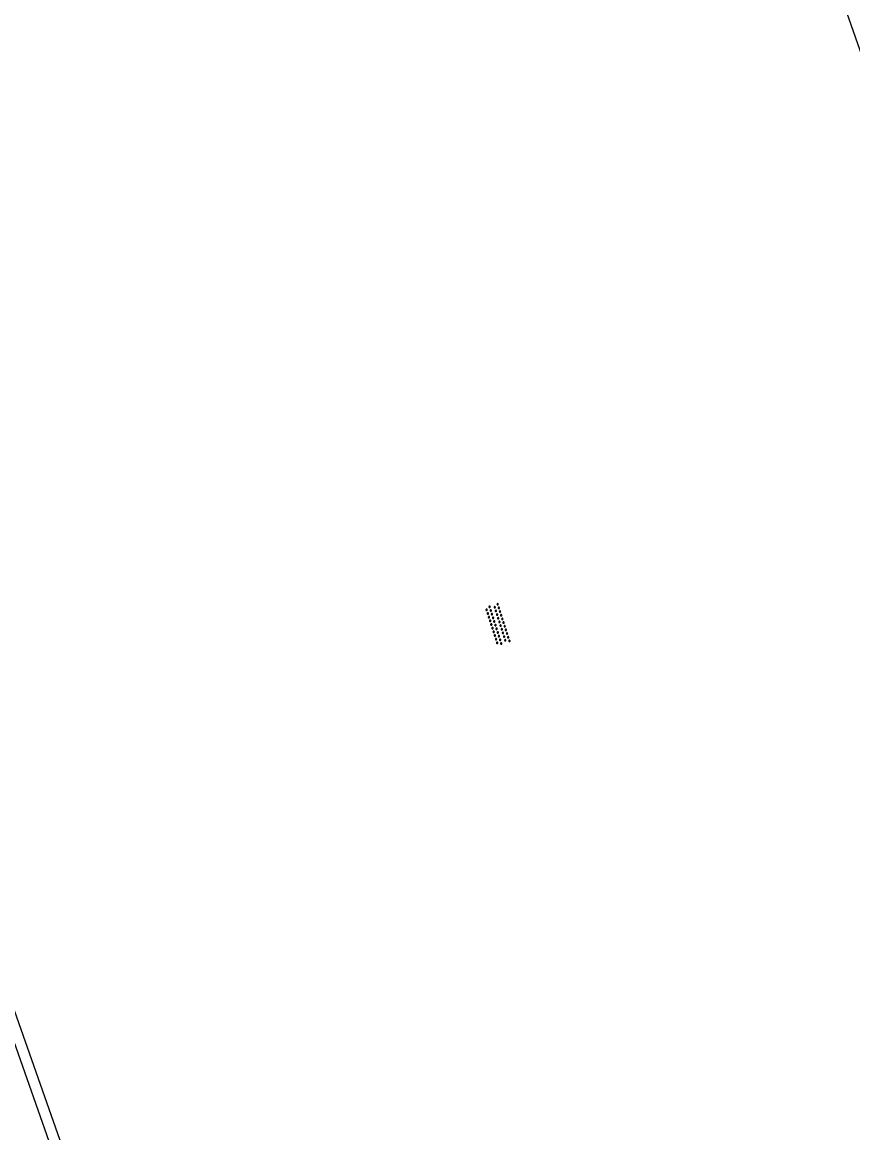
# Model space of a CAD drawing. Extents: x 135990 to 139000, y 393500 to 396000.
# Drawn here: x 136066.4 to 136109.5, y 395790 to 395847.7 of the extents above; entities that cross this region are included whole.
import ezdxf

# ---------------------------------------------------------------- set-up
doc = ezdxf.new("R2010")
doc.units = 0
for name, color, linetype in [('gg-afsc-hekwerk', 7, 'Continuous'), ('gg-knt-verharding', 7, 'Continuous'), ('gt-symb-overige verharding', 7, 'Continuous')]:
    doc.layers.add(name, color=color, linetype=linetype)

# ---------------------------------------------------------------- blocks, each defined once
blk = doc.blocks.new('gt0-OVH')
at = {"layer": 'gt-symb-overige verharding'}
for points in [[(-0.972, 0.298), (-0.967, 0.308), (-0.965, 0.319), (-0.966, 0.33), (-0.971, 0.34), (-0.978, 0.348), (-0.988, 0.353), (-0.999, 0.355), (-1.01, 0.354), (-1.02, 0.349), (-1.028, 0.342), (-1.033, 0.332), (-1.035, 0.321), (-1.034, 0.31), (-1.029, 0.3), (-1.022, 0.292), (-1.012, 0.287), (-1.001, 0.285), (-0.99, 0.286), (-0.98, 0.291)], [(-0.872, 0.106), (-0.867, 0.116), (-0.865, 0.126), (-0.866, 0.137), (-0.871, 0.147), (-0.878, 0.156), (-0.888, 0.161), (-0.899, 0.163), (-0.91, 0.162), (-0.92, 0.157), (-0.928, 0.15), (-0.933, 0.14), (-0.935, 0.129), (-0.934, 0.118), (-0.929, 0.108), (-0.922, 0.1), (-0.912, 0.095), (-0.901, 0.092), (-0.89, 0.094), (-0.88, 0.098)], [(-0.772, 0.298), (-0.767, 0.308), (-0.765, 0.319), (-0.766, 0.33), (-0.771, 0.34), (-0.778, 0.348), (-0.788, 0.353), (-0.799, 0.355), (-0.81, 0.354), (-0.82, 0.349), (-0.828, 0.342), (-0.833, 0.332), (-0.835, 0.321), (-0.834, 0.31), (-0.829, 0.3), (-0.822, 0.292), (-0.812, 0.287), (-0.801, 0.285), (-0.79, 0.286), (-0.78, 0.291)], [(-0.672, 0.106), (-0.667, 0.116), (-0.665, 0.126), (-0.666, 0.137), (-0.671, 0.147), (-0.678, 0.156), (-0.688, 0.161), (-0.699, 0.163), (-0.71, 0.162), (-0.72, 0.157), (-0.728, 0.15), (-0.733, 0.14), (-0.735, 0.129), (-0.734, 0.118), (-0.729, 0.108), (-0.722, 0.1), (-0.712, 0.095), (-0.701, 0.092), (-0.69, 0.094), (-0.68, 0.098)], [(-0.572, 0.298), (-0.567, 0.308), (-0.565, 0.319), (-0.566, 0.33), (-0.571, 0.34), (-0.578, 0.348), (-0.588, 0.353), (-0.599, 0.355), (-0.61, 0.354), (-0.62, 0.349), (-0.628, 0.342), (-0.633, 0.332), (-0.635, 0.321), (-0.634, 0.31), (-0.629, 0.3), (-0.622, 0.292), (-0.612, 0.287), (-0.601, 0.285), (-0.59, 0.286), (-0.58, 0.291)], [(-0.472, 0.106), (-0.467, 0.116), (-0.465, 0.126), (-0.466, 0.137), (-0.471, 0.147), (-0.478, 0.156), (-0.488, 0.161), (-0.499, 0.163), (-0.51, 0.162), (-0.52, 0.157), (-0.528, 0.15), (-0.533, 0.14), (-0.535, 0.129), (-0.534, 0.118), (-0.529, 0.108), (-0.522, 0.1), (-0.512, 0.095), (-0.501, 0.092), (-0.49, 0.094), (-0.48, 0.098)], [(-0.372, 0.298), (-0.367, 0.308), (-0.365, 0.319), (-0.366, 0.33), (-0.371, 0.34), (-0.378, 0.348), (-0.388, 0.353), (-0.399, 0.355), (-0.41, 0.354), (-0.42, 0.349), (-0.428, 0.342), (-0.433, 0.332), (-0.435, 0.321), (-0.434, 0.31), (-0.429, 0.3), (-0.422, 0.292), (-0.412, 0.287), (-0.401, 0.285), (-0.39, 0.286), (-0.38, 0.291)], [(-0.272, 0.106), (-0.267, 0.116), (-0.265, 0.126), (-0.266, 0.137), (-0.271, 0.147), (-0.278, 0.156), (-0.288, 0.161), (-0.299, 0.163), (-0.31, 0.162), (-0.32, 0.157), (-0.328, 0.15), (-0.333, 0.14), (-0.335, 0.129), (-0.334, 0.118), (-0.329, 0.108), (-0.322, 0.1), (-0.312, 0.095), (-0.301, 0.092), (-0.29, 0.094), (-0.28, 0.098)], [(-0.172, 0.298), (-0.167, 0.308), (-0.165, 0.319), (-0.166, 0.33), (-0.171, 0.34), (-0.178, 0.348), (-0.188, 0.353), (-0.199, 0.355), (-0.21, 0.354), (-0.22, 0.349), (-0.228, 0.342), (-0.233, 0.332), (-0.235, 0.321), (-0.234, 0.31), (-0.229, 0.3), (-0.222, 0.292), (-0.212, 0.287), (-0.201, 0.285), (-0.19, 0.286), (-0.18, 0.291)], [(-0.072, 0.106), (-0.067, 0.116), (-0.065, 0.126), (-0.066, 0.137), (-0.071, 0.147), (-0.078, 0.156), (-0.088, 0.161), (-0.099, 0.163), (-0.11, 0.162), (-0.12, 0.157), (-0.128, 0.15), (-0.133, 0.14), (-0.135, 0.129), (-0.134, 0.118), (-0.129, 0.108), (-0.122, 0.1), (-0.112, 0.095), (-0.101, 0.092), (-0.09, 0.094), (-0.08, 0.098)], [(0.028, 0.298), (0.033, 0.308), (0.035, 0.319), (0.034, 0.33), (0.029, 0.34), (0.022, 0.348), (0.012, 0.353), (0.001, 0.355), (-0.01, 0.354), (-0.02, 0.349), (-0.028, 0.342), (-0.033, 0.332), (-0.035, 0.321), (-0.034, 0.31), (-0.029, 0.3), (-0.022, 0.292), (-0.012, 0.287), (-0.001, 0.285), (0.01, 0.286), (0.02, 0.291)], [(0.128, 0.106), (0.133, 0.116), (0.135, 0.126), (0.134, 0.137), (0.129, 0.147), (0.122, 0.156), (0.112, 0.161), (0.101, 0.163), (0.09, 0.162), (0.08, 0.157), (0.072, 0.15), (0.067, 0.14), (0.065, 0.129), (0.066, 0.118), (0.071, 0.108), (0.078, 0.1), (0.088, 0.095), (0.099, 0.092), (0.11, 0.094), (0.12, 0.098)], [(0.228, 0.298), (0.233, 0.308), (0.235, 0.319), (0.234, 0.33), (0.229, 0.34), (0.222, 0.348), (0.212, 0.353), (0.201, 0.355), (0.19, 0.354), (0.18, 0.349), (0.172, 0.342), (0.167, 0.332), (0.165, 0.321), (0.166, 0.31), (0.171, 0.3), (0.178, 0.292), (0.188, 0.287), (0.199, 0.285), (0.21, 0.286), (0.22, 0.291)], [(0.328, 0.106), (0.333, 0.116), (0.335, 0.126), (0.334, 0.137), (0.329, 0.147), (0.322, 0.156), (0.312, 0.161), (0.301, 0.163), (0.29, 0.162), (0.28, 0.157), (0.272, 0.15), (0.267, 0.14), (0.265, 0.129), (0.266, 0.118), (0.271, 0.108), (0.278, 0.1), (0.288, 0.095), (0.299, 0.092), (0.31, 0.094), (0.32, 0.098)], [(0.428, 0.298), (0.433, 0.308), (0.435, 0.319), (0.434, 0.33), (0.429, 0.34), (0.422, 0.348), (0.412, 0.353), (0.401, 0.355), (0.39, 0.354), (0.38, 0.349), (0.372, 0.342), (0.367, 0.332), (0.365, 0.321), (0.366, 0.31), (0.371, 0.3), (0.378, 0.292), (0.388, 0.287), (0.399, 0.285), (0.41, 0.286), (0.42, 0.291)], [(0.528, 0.106), (0.533, 0.116), (0.535, 0.126), (0.534, 0.137), (0.529, 0.147), (0.522, 0.156), (0.512, 0.161), (0.501, 0.163), (0.49, 0.162), (0.48, 0.157), (0.472, 0.15), (0.467, 0.14), (0.465, 0.129), (0.466, 0.118), (0.471, 0.108), (0.478, 0.1), (0.488, 0.095), (0.499, 0.092), (0.51, 0.094), (0.52, 0.098)], [(0.628, 0.298), (0.633, 0.308), (0.635, 0.319), (0.634, 0.33), (0.629, 0.34), (0.622, 0.348), (0.612, 0.353), (0.601, 0.355), (0.59, 0.354), (0.58, 0.349), (0.572, 0.342), (0.567, 0.332), (0.565, 0.321), (0.566, 0.31), (0.571, 0.3), (0.578, 0.292), (0.588, 0.287), (0.599, 0.285), (0.61, 0.286), (0.62, 0.291)], [(0.728, 0.106), (0.733, 0.116), (0.735, 0.126), (0.734, 0.137), (0.729, 0.147), (0.722, 0.156), (0.712, 0.161), (0.701, 0.163), (0.69, 0.162), (0.68, 0.157), (0.672, 0.15), (0.667, 0.14), (0.665, 0.129), (0.666, 0.118), (0.671, 0.108), (0.678, 0.1), (0.688, 0.095), (0.699, 0.092), (0.71, 0.094), (0.72, 0.098)], [(0.828, 0.298), (0.833, 0.308), (0.835, 0.319), (0.834, 0.33), (0.829, 0.34), (0.822, 0.348), (0.812, 0.353), (0.801, 0.355), (0.79, 0.354), (0.78, 0.349), (0.772, 0.342), (0.767, 0.332), (0.765, 0.321), (0.766, 0.31), (0.771, 0.3), (0.778, 0.292), (0.788, 0.287), (0.799, 0.285), (0.81, 0.286), (0.82, 0.291)], [(0.928, 0.106), (0.933, 0.116), (0.935, 0.126), (0.934, 0.137), (0.929, 0.147), (0.922, 0.156), (0.912, 0.161), (0.901, 0.163), (0.89, 0.162), (0.88, 0.157), (0.872, 0.15), (0.867, 0.14), (0.865, 0.129), (0.866, 0.118), (0.871, 0.108), (0.878, 0.1), (0.888, 0.095), (0.899, 0.092), (0.91, 0.094), (0.92, 0.098)], [(1.028, 0.298), (1.033, 0.308), (1.035, 0.319), (1.034, 0.33), (1.029, 0.34), (1.022, 0.348), (1.012, 0.353), (1.001, 0.355), (0.99, 0.354), (0.98, 0.349), (0.972, 0.342), (0.967, 0.332), (0.965, 0.321), (0.966, 0.31), (0.971, 0.3), (0.978, 0.292), (0.988, 0.287), (0.999, 0.285), (1.01, 0.286), (1.02, 0.291)], [(-0.972, -0.142), (-0.967, -0.132), (-0.965, -0.121), (-0.966, -0.11), (-0.971, -0.1), (-0.978, -0.092), (-0.988, -0.087), (-0.999, -0.085), (-1.01, -0.086), (-1.02, -0.091), (-1.028, -0.098), (-1.033, -0.108), (-1.035, -0.119), (-1.034, -0.13), (-1.029, -0.14), (-1.022, -0.148), (-1.012, -0.153), (-1.001, -0.155), (-0.99, -0.154), (-0.98, -0.149)], [(-0.872, -0.334), (-0.867, -0.324), (-0.865, -0.314), (-0.866, -0.303), (-0.871, -0.293), (-0.878, -0.284), (-0.888, -0.279), (-0.899, -0.277), (-0.91, -0.278), (-0.92, -0.283), (-0.928, -0.29), (-0.933, -0.3), (-0.935, -0.311), (-0.934, -0.322), (-0.929, -0.332), (-0.922, -0.34), (-0.912, -0.345), (-0.901, -0.348), (-0.89, -0.346), (-0.88, -0.342)], [(-0.772, -0.142), (-0.767, -0.132), (-0.765, -0.121), (-0.766, -0.11), (-0.771, -0.1), (-0.778, -0.092), (-0.788, -0.087), (-0.799, -0.085), (-0.81, -0.086), (-0.82, -0.091), (-0.828, -0.098), (-0.833, -0.108), (-0.835, -0.119), (-0.834, -0.13), (-0.829, -0.14), (-0.822, -0.148), (-0.812, -0.153), (-0.801, -0.155), (-0.79, -0.154), (-0.78, -0.149)], [(-0.672, -0.334), (-0.667, -0.324), (-0.665, -0.314), (-0.666, -0.303), (-0.671, -0.293), (-0.678, -0.284), (-0.688, -0.279), (-0.699, -0.277), (-0.71, -0.278), (-0.72, -0.283), (-0.728, -0.29), (-0.733, -0.3), (-0.735, -0.311), (-0.734, -0.322), (-0.729, -0.332), (-0.722, -0.34), (-0.712, -0.345), (-0.701, -0.348), (-0.69, -0.346), (-0.68, -0.342)], [(-0.572, -0.142), (-0.567, -0.132), (-0.565, -0.121), (-0.566, -0.11), (-0.571, -0.1), (-0.578, -0.092), (-0.588, -0.087), (-0.599, -0.085), (-0.61, -0.086), (-0.62, -0.091), (-0.628, -0.098), (-0.633, -0.108), (-0.635, -0.119), (-0.634, -0.13), (-0.629, -0.14), (-0.622, -0.148), (-0.612, -0.153), (-0.601, -0.155), (-0.59, -0.154), (-0.58, -0.149)], [(-0.472, -0.334), (-0.467, -0.324), (-0.465, -0.314), (-0.466, -0.303), (-0.471, -0.293), (-0.478, -0.284), (-0.488, -0.279), (-0.499, -0.277), (-0.51, -0.278), (-0.52, -0.283), (-0.528, -0.29), (-0.533, -0.3), (-0.535, -0.311), (-0.534, -0.322), (-0.529, -0.332), (-0.522, -0.34), (-0.512, -0.345), (-0.501, -0.348), (-0.49, -0.346), (-0.48, -0.342)], [(-0.372, -0.142), (-0.367, -0.132), (-0.365, -0.121), (-0.366, -0.11), (-0.371, -0.1), (-0.378, -0.092), (-0.388, -0.087), (-0.399, -0.085), (-0.41, -0.086), (-0.42, -0.091), (-0.428, -0.098), (-0.433, -0.108), (-0.435, -0.119), (-0.434, -0.13), (-0.429, -0.14), (-0.422, -0.148), (-0.412, -0.153), (-0.401, -0.155), (-0.39, -0.154), (-0.38, -0.149)], [(-0.272, -0.334), (-0.267, -0.324), (-0.265, -0.314), (-0.266, -0.303), (-0.271, -0.293), (-0.278, -0.284), (-0.288, -0.279), (-0.299, -0.277), (-0.31, -0.278), (-0.32, -0.283), (-0.328, -0.29), (-0.333, -0.3), (-0.335, -0.311), (-0.334, -0.322), (-0.329, -0.332), (-0.322, -0.34), (-0.312, -0.345), (-0.301, -0.348), (-0.29, -0.346), (-0.28, -0.342)], [(-0.172, -0.142), (-0.167, -0.132), (-0.165, -0.121), (-0.166, -0.11), (-0.171, -0.1), (-0.178, -0.092), (-0.188, -0.087), (-0.199, -0.085), (-0.21, -0.086), (-0.22, -0.091), (-0.228, -0.098), (-0.233, -0.108), (-0.235, -0.119), (-0.234, -0.13), (-0.229, -0.14), (-0.222, -0.148), (-0.212, -0.153), (-0.201, -0.155), (-0.19, -0.154), (-0.18, -0.149)], [(-0.072, -0.334), (-0.067, -0.324), (-0.065, -0.314), (-0.066, -0.303), (-0.071, -0.293), (-0.078, -0.284), (-0.088, -0.279), (-0.099, -0.277), (-0.11, -0.278), (-0.12, -0.283), (-0.128, -0.29), (-0.133, -0.3), (-0.135, -0.311), (-0.134, -0.322), (-0.129, -0.332), (-0.122, -0.34), (-0.112, -0.345), (-0.101, -0.348), (-0.09, -0.346), (-0.08, -0.342)], [(0.028, -0.142), (0.033, -0.132), (0.035, -0.121), (0.034, -0.11), (0.029, -0.1), (0.022, -0.092), (0.012, -0.087), (0.001, -0.085), (-0.01, -0.086), (-0.02, -0.091), (-0.028, -0.098), (-0.033, -0.108), (-0.035, -0.119), (-0.034, -0.13), (-0.029, -0.14), (-0.022, -0.148), (-0.012, -0.153), (-0.001, -0.155), (0.01, -0.154), (0.02, -0.149)], [(0.128, -0.334), (0.133, -0.324), (0.135, -0.314), (0.134, -0.303), (0.129, -0.293), (0.122, -0.284), (0.112, -0.279), (0.101, -0.277), (0.09, -0.278), (0.08, -0.283), (0.072, -0.29), (0.067, -0.3), (0.065, -0.311), (0.066, -0.322), (0.071, -0.332), (0.078, -0.34), (0.088, -0.345), (0.099, -0.348), (0.11, -0.346), (0.12, -0.342)], [(0.228, -0.142), (0.233, -0.132), (0.235, -0.121), (0.234, -0.11), (0.229, -0.1), (0.222, -0.092), (0.212, -0.087), (0.201, -0.085), (0.19, -0.086), (0.18, -0.091), (0.172, -0.098), (0.167, -0.108), (0.165, -0.119), (0.166, -0.13), (0.171, -0.14), (0.178, -0.148), (0.188, -0.153), (0.199, -0.155), (0.21, -0.154), (0.22, -0.149)], [(0.328, -0.334), (0.333, -0.324), (0.335, -0.314), (0.334, -0.303), (0.329, -0.293), (0.322, -0.284), (0.312, -0.279), (0.301, -0.277), (0.29, -0.278), (0.28, -0.283), (0.272, -0.29), (0.267, -0.3), (0.265, -0.311), (0.266, -0.322), (0.271, -0.332), (0.278, -0.34), (0.288, -0.345), (0.299, -0.348), (0.31, -0.346), (0.32, -0.342)], [(0.428, -0.142), (0.433, -0.132), (0.435, -0.121), (0.434, -0.11), (0.429, -0.1), (0.422, -0.092), (0.412, -0.087), (0.401, -0.085), (0.39, -0.086), (0.38, -0.091), (0.372, -0.098), (0.367, -0.108), (0.365, -0.119), (0.366, -0.13), (0.371, -0.14), (0.378, -0.148), (0.388, -0.153), (0.399, -0.155), (0.41, -0.154), (0.42, -0.149)], [(0.528, -0.334), (0.533, -0.324), (0.535, -0.314), (0.534, -0.303), (0.529, -0.293), (0.522, -0.284), (0.512, -0.279), (0.501, -0.277), (0.49, -0.278), (0.48, -0.283), (0.472, -0.29), (0.467, -0.3), (0.465, -0.311), (0.466, -0.322), (0.471, -0.332), (0.478, -0.34), (0.488, -0.345), (0.499, -0.348), (0.51, -0.346), (0.52, -0.342)], [(0.628, -0.142), (0.633, -0.132), (0.635, -0.121), (0.634, -0.11), (0.629, -0.1), (0.622, -0.092), (0.612, -0.087), (0.601, -0.085), (0.59, -0.086), (0.58, -0.091), (0.572, -0.098), (0.567, -0.108), (0.565, -0.119), (0.566, -0.13), (0.571, -0.14), (0.578, -0.148), (0.588, -0.153), (0.599, -0.155), (0.61, -0.154), (0.62, -0.149)], [(0.728, -0.334), (0.733, -0.324), (0.735, -0.314), (0.734, -0.303), (0.729, -0.293), (0.722, -0.284), (0.712, -0.279), (0.701, -0.277), (0.69, -0.278), (0.68, -0.283), (0.672, -0.29), (0.667, -0.3), (0.665, -0.311), (0.666, -0.322), (0.671, -0.332), (0.678, -0.34), (0.688, -0.345), (0.699, -0.348), (0.71, -0.346), (0.72, -0.342)], [(0.828, -0.142), (0.833, -0.132), (0.835, -0.121), (0.834, -0.11), (0.829, -0.1), (0.822, -0.092), (0.812, -0.087), (0.801, -0.085), (0.79, -0.086), (0.78, -0.091), (0.772, -0.098), (0.767, -0.108), (0.765, -0.119), (0.766, -0.13), (0.771, -0.14), (0.778, -0.148), (0.788, -0.153), (0.799, -0.155), (0.81, -0.154), (0.82, -0.149)], [(0.928, -0.334), (0.933, -0.324), (0.935, -0.314), (0.934, -0.303), (0.929, -0.293), (0.922, -0.284), (0.912, -0.279), (0.901, -0.277), (0.89, -0.278), (0.88, -0.283), (0.872, -0.29), (0.867, -0.3), (0.865, -0.311), (0.866, -0.322), (0.871, -0.332), (0.878, -0.34), (0.888, -0.345), (0.899, -0.348), (0.91, -0.346), (0.92, -0.342)], [(1.028, -0.142), (1.033, -0.132), (1.035, -0.121), (1.034, -0.11), (1.029, -0.1), (1.022, -0.092), (1.012, -0.087), (1.001, -0.085), (0.99, -0.086), (0.98, -0.091), (0.972, -0.098), (0.967, -0.108), (0.965, -0.119), (0.966, -0.13), (0.971, -0.14), (0.978, -0.148), (0.988, -0.153), (0.999, -0.155), (1.01, -0.154), (1.02, -0.149)]]:
    blk.add_lwpolyline(points, close=True, dxfattribs=at)

msp = doc.modelspace()

# ---------------------------------------------------------------- linework, layer by layer
at = {"layer": 'gg-afsc-hekwerk'}
msp.add_lwpolyline([(136080.358, 395753.775), (136072.354, 395776.592), (136070.864, 395776.113), (136069.185, 395780.872), (136070.616, 395781.417), (136048.889, 395843.256)], dxfattribs=at)
at = {"layer": 'gg-knt-verharding'}
msp.add_lwpolyline([(136048.132, 395847.054), (136102.827, 395866.304), (136135.438, 395773.474), (136080.76, 395754.222), (136048.132, 395847.054)], dxfattribs=at)

# ---------------------------------------------------------------- block references
at = {"layer": 'gt-symb-overige verharding', "rotation": -72.30769910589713}
msp.add_blockref('gt0-OVH', (136091.056, 395816.404), dxfattribs=at)

doc.saveas('drawing.dxf')
